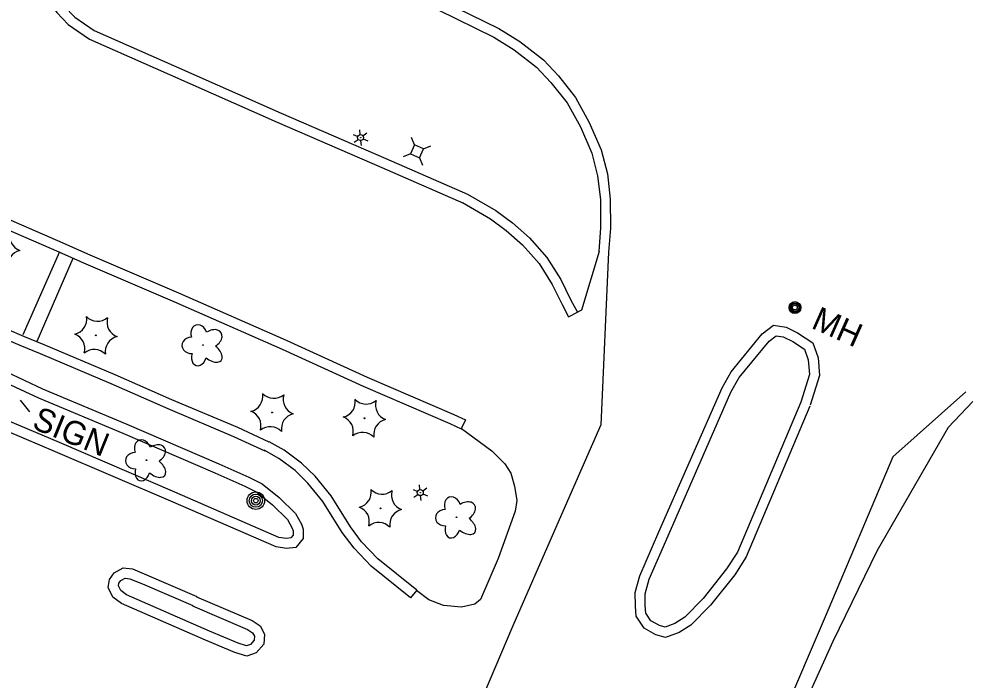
# Model space of a CAD drawing. Extents: x 588843 to 2552415, y 180129 to 269402.
# Drawn here: x 594799.2 to 595038.4, y 185461.8 to 185628.8 of the extents above; entities that cross this region are included whole.
import ezdxf

# ---------------------------------------------------------------- set-up
doc = ezdxf.new("R2010")
doc.units = 0
for name, color, linetype in [('E_DWY', 7, 'Continuous'), ('E_LAND_Vegetation', 7, 'Continuous'), ('E_LTG', 7, 'Continuous'), ('E_MISCPROP', 7, 'Continuous'), ('E_PATH_Sidewalk', 7, 'Continuous'), ('E_RDWY', 7, 'Continuous'), ('E_RDWY_C_and_G', 7, 'Continuous'), ('E_RDWY_Gravel', 7, 'Continuous'), ('E_SGN', 7, 'Continuous'), ('E_SGN_Text', 7, 'Continuous'), ('E_UTL_AG_Bold', 7, 'Continuous'), ('E_UTL_MH', 7, 'Continuous'), ('E_UTL_MH_Text', 7, 'Continuous')]:
    doc.layers.add(name, color=color, linetype=linetype)

# ---------------------------------------------------------------- blocks, each defined once
blk = doc.blocks.new('LPOL_5')
at = {"layer": 'E_LTG'}
for p, q in [((-13.1, 0), (-4.9, 0)), ((-2.5, 4.3), (-6.6, 11.4)), ((2.5, 4.3), (6.6, 11.4)), ((4.9, 0), (13.1, 0)), ((-6.6, -11.4), (-2.5, -4.3)), ((6.6, -11.4), (2.5, -4.3))]:
    blk.add_line(p, q, dxfattribs=at)
for radius in [4.92, 4.92, 4.92, 0.41]:
    blk.add_circle((0, 0), radius, dxfattribs=at)
blk = doc.blocks.new('POLE_4')
at = {"layer": 'E_MISCPROP'}
for radius in [14.6, 11, 7.32, 3.66]:
    blk.add_circle((0, 0), radius, dxfattribs=at)
blk = doc.blocks.new('PED_4')
at = {"layer": 'E_UTL_AG_Bold'}
for p, q in [((-8.2, 8.2), (-17.5, 17.5)), ((8.2, 8.2), (17.5, 17.5)), ((-8.2, -8.2), (-17.5, -17.5)), ((8.2, -8.2), (17.5, -17.5))]:
    blk.add_line(p, q, dxfattribs=at)
blk.add_lwpolyline([(-8.2, -8.2), (8.2, -8.2), (8.2, 8.2), (-8.2, 8.2)], close=True, dxfattribs=at)
blk = doc.blocks.new('MHO_4')
at = {"layer": 'E_UTL_MH'}
for centre, radius in [((0.3, -0.4), 9.84), ((0.3, -0.4), 7.98), ((0.2, -0.5), 6.35), ((0.1, -0.5), 3.97)]:
    blk.add_circle(centre, radius, dxfattribs=at)
blk = doc.blocks.new('MHT_4')
at = {"layer": 'E_UTL_MH_Text'}
blk.add_text('MH', height=39.37, dxfattribs=at).set_placement((-32.2, -19.7))
blk = doc.blocks.new('CTRE_5')
at = {"layer": 'E_LAND_Vegetation'}
blk.add_circle((0, 0), 0.733, dxfattribs=at)
for centre, start, end in [((-39.3, 29.4), 280.2067, 5.9716), ((5.9, 49), 220.2113, 305.9762), ((45.4, 19.3), 160.2113, 245.9762), ((-45.4, -19.3), 340.2113, 65.9762), ((39.5, -29.6), 100.2511, 185.9272), ((-5.9, -49), 40.2113, 125.9762)]:
    blk.add_arc(centre, 25.8, start, end, dxfattribs=at)
blk = doc.blocks.new('DTRE_5')
at = {"layer": 'E_LAND_Vegetation'}
blk.add_circle((-0.6, 0), 0.601, dxfattribs=at)
for centre, major_axis, ratio in [((-6.1, 17.5), (4.5, -16.3), 0.782863), ((13.3, 9), (-17.3, -9.6), 0.691916), ((-19.3, 0.5), (16.2, -0.4), 0.832022), ((-8.2, -17.2), (5.9, 15.9), 0.716896), ((11.6, -12.2), (-16.4, 15), 0.560249)]:
    blk.add_ellipse(centre, major_axis=major_axis, ratio=ratio, start_param=1.570796, end_param=4.712389, dxfattribs=at)
blk = doc.blocks.new('SIGN_4')
at = {"layer": 'E_SGN'}
blk.add_text('SIGN', height=39.37, dxfattribs=at).set_placement((-56.1, -19.7))

msp = doc.modelspace()

# ---------------------------------------------------------------- linework, layer by layer
at = {"layer": 'E_DWY'}
for points in [[(594827.75, 185667.32), (594822.37, 185667.96), (594817.29, 185667.98), (594813.86, 185667.08), (594810.27, 185665.53), (594806.92, 185663.32), (594804.23, 185660.69), (594802.09, 185656.45), (594800.73, 185652.1), (594800.26, 185648.78), (594800.67, 185645.42), (594802.22, 185641.53), (594805.11, 185635.45), (594808.72, 185630.45), (594811.63, 185627.38), (594816.98, 185623.68), (594837.25, 185614.74)], [(594827.45, 185664.84), (594822.22, 185665.47), (594817.6, 185665.48), (594814.67, 185664.71), (594811.47, 185663.32), (594808.5, 185661.36), (594806.27, 185659.19), (594804.41, 185655.51), (594803.18, 185651.55), (594802.78, 185648.75), (594803.11, 185646.05), (594804.51, 185642.53), (594807.27, 185636.73), (594810.65, 185632.05), (594813.27, 185629.29), (594818.21, 185625.87), (594838.26, 185617.03)], [(594760.84, 185614.87), (594763.61, 185608.32), (594766.99, 185601.82), (594771.05, 185596.02), (594775.22, 185590.99), (594779.42, 185587.14), (594781.73, 185585.24), (594783.9, 185583.89), (594789.86, 185581.09), (594810.26, 185572.28), (594816.52, 185569.47), (594839.49, 185559.62), (594866.69, 185547.64)], [(594838.26, 185617.03), (594865.43, 185605.03), (594891.85, 185593.56), (594912.45, 185584.55)], [(594758.54, 185613.9), (594761.35, 185607.26), (594764.85, 185600.52), (594769.06, 185594.5), (594773.4, 185589.27), (594777.78, 185585.25), (594780.27, 185583.21), (594782.7, 185581.69), (594788.84, 185578.81), (594809.25, 185570), (594815.51, 185567.18), (594838.49, 185557.33), (594865.68, 185545.35)], [(594837.25, 185614.74), (594864.43, 185602.74), (594890.85, 185591.27), (594911.45, 185582.26)], [(594912.45, 185584.55), (594919.68, 185580.38), (594923.81, 185577.29), (594928.16, 185573.54), (594932.56, 185568.56), (594936.07, 185562.94), (594938.61, 185557.8), (594940.24, 185554.73)], [(594911.2, 185582.39), (594918.3, 185578.29), (594922.25, 185575.34), (594926.4, 185571.75), (594930.55, 185567.06), (594933.88, 185561.73), (594936.38, 185556.66), (594938.03, 185553.56), (594940.41, 185554.81)], [(594945.73, 185570.08), (594941.28, 185555.23), (594940.24, 185554.73)], [(594778.76, 185557.92), (594800.36, 185548.68), (594805.5, 185546.59), (594823.4, 185539.01)], [(594777.78, 185555.62), (594799.4, 185546.37), (594804.54, 185544.28), (594822.42, 185536.71)], [(594720.26, 185480.85), (594724.42, 185490.74), (594731, 185505.46), (594740.51, 185527.25), (594742.66, 185531.73), (594744.83, 185534.66), (594747.39, 185537.93), (594750.05, 185540.39), (594754.47, 185543.36), (594759.61, 185545.53), (594764.99, 185547.07), (594770.69, 185547.61), (594774.52, 185547.64), (594779.72, 185546.72), (594795.86, 185539.7), (594805.16, 185535.4), (594826.41, 185526.46)], [(594866.72, 185547.62), (594887.16, 185538.3), (594909.04, 185528.86), (594911.97, 185527.51), (594910.92, 185525.24)], [(594722.65, 185480.09), (594726.72, 185489.74), (594733.28, 185504.45), (594742.78, 185526.21), (594744.81, 185530.44), (594746.82, 185533.14), (594749.24, 185536.24), (594751.61, 185538.43), (594755.66, 185541.16), (594760.44, 185543.17), (594765.45, 185544.6), (594770.82, 185545.11), (594774.31, 185545.14), (594778.99, 185544.31), (594794.83, 185537.42), (594804.15, 185533.12), (594825.44, 185524.16)], [(594865.68, 185545.35), (594886.15, 185536.01), (594908.02, 185526.58), (594910.92, 185525.24)], [(594823.4, 185539.01), (594837.76, 185532.65), (594854.38, 185525.64), (594862.33, 185521.93)], [(594822.39, 185536.73), (594836.76, 185530.36), (594853.37, 185523.35), (594861.27, 185519.66)], [(594838.58, 185509.24), (594809.4, 185521.78), (594795.25, 185527.78), (594782.09, 185497.55), (594774.42, 185480.39), (594763.35, 185455.3), (594745.71, 185414.07), (594738.5, 185397.81)], [(594826.43, 185526.45), (594849.69, 185516.41), (594857.27, 185513.01), (594860.61, 185511.38), (594864.93, 185507.93), (594869.03, 185503.85), (594870.53, 185501.13), (594870.94, 185499.87), (594870.97, 185497.54), (594869.1, 185495.31), (594866.74, 185495.06), (594864.13, 185495.41), (594837.58, 185506.94)], [(594837.59, 185506.94), (594808.42, 185519.48), (594796.55, 185524.51), (594784.38, 185496.54), (594776.7, 185479.38), (594765.64, 185454.31), (594748, 185413.07), (594740.78, 185396.79)], [(594825.44, 185524.16), (594848.68, 185514.13), (594856.21, 185510.74), (594859.27, 185509.25), (594863.27, 185506.06), (594867.01, 185502.33), (594868.23, 185500.14), (594868.44, 185499.46), (594868.46, 185498.43), (594867.83, 185497.69), (594866.78, 185497.58), (594864.81, 185497.84), (594838.58, 185509.24)], [(594910.96, 185525.33), (594918.66, 185519.66), (594921.95, 185516.41), (594923.39, 185514.09), (594924.36, 185510.81), (594924.91, 185507.14), (594924.54, 185504.43), (594920.23, 185492.52), (594915.76, 185482.16), (594914.31, 185480.97), (594910.99, 185480.21), (594906.39, 185480.63), (594902.69, 185482.09), (594899.6, 185484.44)], [(594899.67, 185484.51), (594889.85, 185492.44), (594885.74, 185496.69), (594882.93, 185500.46), (594878.01, 185508.32), (594874, 185513.26), (594870.55, 185516.6), (594866.17, 185519.9), (594862.38, 185522.01)], [(594899.67, 185484.51), (594898.1, 185482.57), (594888.16, 185490.59), (594883.84, 185495.07), (594880.87, 185499.05), (594875.98, 185506.87), (594872.15, 185511.57), (594868.93, 185514.7), (594864.81, 185517.8), (594861.16, 185519.83)], [(594846.28, 185471.89), (594825.12, 185481.16), (594822.94, 185482.71), (594821.75, 185485.15), (594822.04, 185487.23), (594823.24, 185488.85), (594825.51, 185490.11), (594827.84, 185489.85), (594831.39, 185488.38), (594844.08, 185482.9)], [(594847.28, 185474.18), (594826.36, 185483.35), (594824.91, 185484.38), (594824.33, 185485.57), (594824.42, 185486.25), (594824.93, 185486.93), (594826.02, 185487.54), (594827.21, 185487.4), (594830.41, 185486.08), (594843.09, 185480.61)], [(594844.04, 185482.81), (594858.13, 185476.8), (594860.11, 185475.45), (594861.24, 185473.42), (594861.03, 185470.85), (594859.11, 185468.63), (594856.71, 185467.86), (594853.75, 185468.71), (594846.3, 185471.88)], [(594843.06, 185480.51), (594856.93, 185474.6), (594858.21, 185473.72), (594858.68, 185472.87), (594858.6, 185471.87), (594857.68, 185470.8), (594856.67, 185470.47), (594854.59, 185471.07), (594847.28, 185474.18)]]:
    msp.add_lwpolyline(points, dxfattribs=at)
at = {"layer": 'E_PATH_Sidewalk'}
for points in [[(594809.41, 185569.93), (594800.13, 185548.96)], [(594803.81, 185547.36), (594812.89, 185568.36)]]:
    msp.add_lwpolyline(points, dxfattribs=at)
at = {"layer": 'E_RDWY'}
for points in [[(594948.12, 185569.9), (594946.18, 185526.28), (594934.43, 185499.53), (594923.97, 185475.5), (594906.53, 185434.47)], [(595038.34, 185534.61), (595019.89, 185518.21), (595002.82, 185477.8), (594992.04, 185452.56), (594975.75, 185413.86)]]:
    msp.add_lwpolyline(points, dxfattribs=at)
at = {"layer": 'E_RDWY_C_and_G'}
for points in [[(594851.8, 185656.97), (594906.12, 185633.39), (594920.36, 185626.41), (594925.74, 185623.08), (594931.64, 185618.51), (594935.43, 185614.39), (594939.75, 185608.96), (594943.24, 185602.68), (594946.27, 185595.71), (594947.83, 185589.65), (594948.54, 185583.3), (594948.57, 185575.95), (594948.12, 185569.9)], [(594850.8, 185654.68), (594905.07, 185631.12), (594919.15, 185624.22), (594924.31, 185621.02), (594929.94, 185616.66), (594933.53, 185612.77), (594937.66, 185607.57), (594940.99, 185601.57), (594943.9, 185594.89), (594945.36, 185589.2), (594946.04, 185583.15), (594946.07, 185576.04), (594945.63, 185570.09)], [(594960.85, 185499.22), (594976.78, 185535.61), (594979.06, 185539.67), (594986.95, 185549.26), (594989.78, 185551.41), (594992.95, 185550.91), (594995.87, 185549.53), (594999.69, 185546.96), (595001.02, 185543.21), (595001.43, 185538.74), (594999.03, 185531.22)], [(594963.14, 185498.22), (594979.02, 185534.5), (594981.13, 185538.25), (594988.69, 185547.44), (594990.45, 185548.77), (594992.2, 185548.5), (594994.63, 185547.35), (594997.61, 185545.35), (594998.56, 185542.67), (594998.89, 185539.02), (594996.65, 185531.98)], [(594996.65, 185531.98), (594980.66, 185494.12), (594977.94, 185489.85), (594972.02, 185482.37), (594967.34, 185477.64), (594964.82, 185476.06), (594962.38, 185475.15), (594961.01, 185475.55), (594958.83, 185476.75), (594957.55, 185478.71), (594957.4, 185480.59), (594957.34, 185483.59), (594958.41, 185487.3), (594963.14, 185498.22)], [(594998.95, 185531), (594982.88, 185492.96), (594979.98, 185488.4), (594973.89, 185480.71), (594968.91, 185475.67), (594965.93, 185473.81), (594962.49, 185472.52), (594960.05, 185473.22), (594957.07, 185474.86), (594955.11, 185477.89), (594954.91, 185480.47), (594954.84, 185483.92), (594956.05, 185488.15), (594960.84, 185499.21)]]:
    msp.add_lwpolyline(points, dxfattribs=at)
at = {"layer": 'E_RDWY_Gravel'}
msp.add_lwpolyline([(595040.16, 185532.14), (595033.92, 185525.55), (595015.99, 185494.56), (595004.8, 185471.5), (594994.57, 185448.97), (594978.05, 185412.87)], dxfattribs=at)
at = {"layer": 'E_SGN'}
msp.add_line((594799.54, 185532.5), (594801.88, 185529.58), dxfattribs=at)

# ---------------------------------------------------------------- block references
at = {"layer": 'E_LAND_Vegetation', "xscale": 0.15240030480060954, "yscale": 0.15240030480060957, "rotation": 3.4338469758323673}
for name, p in [('CTRE_5', (594794.04, 185570.65)), ('CTRE_5', (594818.62, 185548.87)), ('DTRE_5', (594845.78, 185546.43)), ('CTRE_5', (594863.12, 185529.38)), ('CTRE_5', (594886.45, 185527.93)), ('DTRE_5', (594831.51, 185517.34)), ('CTRE_5', (594890.49, 185505.17)), ('DTRE_5', (594909.81, 185502.92))]:
    msp.add_blockref(name, p, dxfattribs=at)
at = {"layer": 'E_LTG', "yscale": 0.1524003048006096}
for p, xscale, rotation in [((594885.48, 185598.83), 0.15240030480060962, -23.509223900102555), ((594900.56, 185509.14), 0.1524003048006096, -23.954644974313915)]:
    msp.add_blockref('LPOL_5', p, dxfattribs=dict(at, xscale=xscale, rotation=rotation))
at = {"layer": 'E_MISCPROP', "xscale": 0.1524003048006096, "yscale": 0.1524003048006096, "rotation": -23.954644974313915}
msp.add_blockref('POLE_4', (594859.02, 185507.1), dxfattribs=at)
at = {"layer": 'E_SGN_Text', "xscale": 0.1524003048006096, "yscale": 0.15240030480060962, "rotation": -22.11088937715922}
msp.add_blockref('SIGN_4', (594811.24, 185525.06), dxfattribs=at)
at = {"layer": 'E_UTL_AG_Bold', "xscale": 0.15240030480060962, "yscale": 0.1524003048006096, "rotation": -23.509223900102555}
msp.add_blockref('PED_4', (594899.74, 185595.35), dxfattribs=at)
at = {"layer": 'E_UTL_MH', "xscale": 0.15240030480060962, "yscale": 0.1524003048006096, "rotation": -24.03927865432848}
msp.add_blockref('MHO_4', (594995.18, 185555.96), dxfattribs=at)
at = {"layer": 'E_UTL_MH_Text', "xscale": 0.15240030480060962, "yscale": 0.1524003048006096, "rotation": -24.03927865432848}
msp.add_blockref('MHT_4', (595004.74, 185551.57), dxfattribs=at)

doc.saveas('drawing.dxf')
